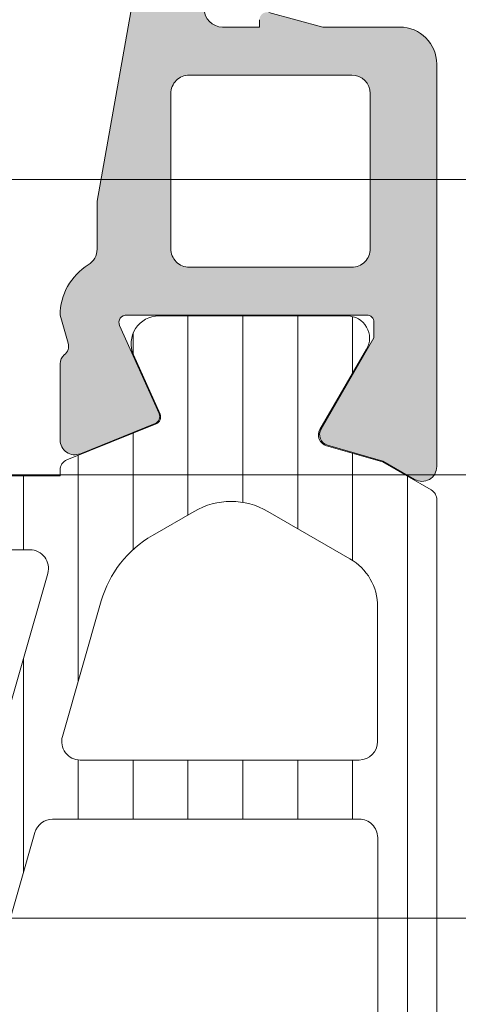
# Model space of a CAD drawing. Header units: millimetres. Extents: x 144573 to 336993, y 74252 to 247042.
# Tile 676 of 1056: x 218513 to 218525, y 198246 to 198273. Entities that reach past the tile are written whole.
import ezdxf

# ---------------------------------------------------------------- set-up
doc = ezdxf.new("R2010")
doc.units = ezdxf.units.MM
doc.layers.add('FASÁDA DETAILNÍ', color=255, linetype='Continuous', lineweight=0)
doc.layers.add('NOVA', color=255, linetype='Continuous', lineweight=0)

# ---------------------------------------------------------------- blocks, each defined once
blk = doc.blocks.new('A$C69D17D4D')
at = {"layer": 'FASÁDA DETAILNÍ'}
h = blk.add_hatch(dxfattribs=at)
h.set_pattern_fill('ANSI37', color=256, scale=0.625, angle=90, style=0)
h.set_pattern_definition([(135, (-4287.505250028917, 0), (-1.403165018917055, -1.403165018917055), []), (225, (-4287.505250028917, 0), (1.403165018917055, -1.403165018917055), [])])
edge = h.paths.add_edge_path()
edge.add_ellipse((-4611.618455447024, 24900.19755051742), major_axis=(-5.039467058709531, 0), ratio=1, start_angle=209.7917844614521, end_angle=265.03553873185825, ccw=False)
edge.add_ellipse((-4607.505370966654, 24902.55235072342), major_axis=(-0.3000000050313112, 0), ratio=1, start_angle=180.0006926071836, end_angle=209.7921729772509, ccw=False)
edge.add_line((-4607.20537096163, 24902.5523543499), (-4607.205367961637, 24902.01807034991))
edge.add_ellipse((-4607.50536772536, 24902.01806911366), major_axis=(-0.2999997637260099, 0), ratio=1, start_angle=89.99995487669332, end_angle=180.0002361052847, ccw=False)
edge.add_line((-4607.505367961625, 24901.71806934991), (-4609.055364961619, 24901.71806934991))
edge.add_ellipse((-4609.055357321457, 24901.41805870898), major_axis=(-0.3000106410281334, 0), ratio=1, start_angle=270.0014591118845, end_angle=359.9956760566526)
edge.add_line((-4609.355367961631, 24901.4180813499), (-4609.355378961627, 24900.01809934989))
edge.add_ellipse((-4609.655368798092, 24900.01810218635), major_axis=(-0.2999898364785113, 0), ratio=1, start_angle=90.00035074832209, end_angle=179.9994582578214, ccw=False)
edge.add_line((-4609.655366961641, 24899.71811234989), (-4611.355378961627, 24899.71811234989))
edge.add_ellipse((-4611.355371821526, 24900.01812249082), major_axis=(-0.3000101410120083, 0), ratio=1, start_angle=0.004419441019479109, end_angle=89.99863638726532, ccw=False)
edge.add_line((-4611.655381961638, 24900.01809934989), (-4611.655370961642, 24901.5819303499))
edge.add_ellipse((-4611.956530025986, 24901.61478737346), major_axis=(-0.3029461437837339, 0), ratio=1, start_angle=173.7735490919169, end_angle=283.483577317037)
edge.add_ellipse((-4620.661453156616, 24912.93075169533), major_axis=(-14.0007663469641, 0), ratio=1, start_angle=105.30173220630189, end_angle=128.075620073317, ccw=False)
edge.add_ellipse((-4616.854739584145, 24898.93851392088), major_axis=(-0.5004721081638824, 0), ratio=1, start_angle=-77.08239147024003, end_angle=39.80663436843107)
edge.add_line((-4617.239206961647, 24898.61811234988), (-4608.955927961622, 24898.61811234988))
edge.add_ellipse((-4608.955928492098, 24899.11811205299), major_axis=(-0.499999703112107, 0), ratio=1, start_angle=90.00006078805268, end_angle=150.0000196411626)
edge.add_line((-4608.522915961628, 24898.86811234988), (-4608.349709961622, 24899.1681123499))
edge.add_ellipse((-4607.916697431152, 24898.91811264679), major_axis=(-0.4999997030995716, 0), ratio=1, start_angle=270.0000607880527, end_angle=330.0000196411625, ccw=False)
edge.add_line((-4607.916697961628, 24899.4181123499), (-4606.28734996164, 24899.4181123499))
edge.add_ellipse((-4606.287349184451, 24898.41811299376), major_axis=(-0.9999993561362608, 0), ratio=1, start_angle=210.0503388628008, end_angle=270.0000445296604, ccw=False)
edge.add_ellipse((-4599.102968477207, 24902.57443977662), major_axis=(-7.300023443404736, 0), ratio=1, start_angle=30.05035458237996, end_angle=78.71444631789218)
edge.add_ellipse((-4600.918200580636, 24895.51810276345), major_axis=(-0.3999905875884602, 0), ratio=1, start_angle=165.1470247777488, end_angle=249.4981705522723)
edge.add_ellipse((-4598.544133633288, 24901.86720088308), major_axis=(-6.378448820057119, 0), ratio=1, start_angle=14.45259778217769, end_angle=69.4981254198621, ccw=False)
edge.add_line((-4604.720732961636, 24900.2752743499), (-4605.084319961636, 24901.6859813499))
edge.add_line((-4605.084319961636, 24901.6859813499), (-4605.294432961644, 24902.54868234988))
edge.add_ellipse((-4610.631055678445, 24901.218117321), major_axis=(-5.499995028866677, 0), ratio=1, start_angle=193.9999549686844, end_angle=270.0000342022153)
edge.add_line((-4610.631058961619, 24906.71811234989), (-4623.049086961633, 24906.71811234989))
edge.add_line((-4623.049086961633, 24906.71811234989), (-4624.412143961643, 24906.43049334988))
edge.add_ellipse((-4624.515376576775, 24906.91971968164), major_axis=(-0.499999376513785, 0), ratio=1, start_angle=40.28375159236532, end_angle=101.91530077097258, ccw=False)
edge.add_line((-4624.896801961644, 24906.59643334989), (-4626.470412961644, 24908.45304134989))
edge.add_ellipse((-4627.04255196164, 24907.96811184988), major_axis=(-0.7499997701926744, 0), ratio=1, start_angle=-139.7162938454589, end_angle=40.28370615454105)
edge.add_line((-4627.614690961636, 24907.48318234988), (-4625.655404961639, 24905.17153834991))
edge.add_ellipse((-4624.892553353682, 24905.81811051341), major_axis=(-0.999999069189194, 0), ratio=1, start_angle=40.2836986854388, end_angle=101.9152478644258)
edge.add_line((-4624.686088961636, 24904.83965734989), (-4622.892551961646, 24905.21811234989))
edge.add_line((-4622.892551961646, 24905.21811234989), (-4611.182350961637, 24905.21811234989))
h = blk.add_hatch(color=256, dxfattribs=at)
edge = h.paths.add_edge_path(flags=16)
edge.add_line((-4628.20522696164, 24899.3218973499), (-4628.20522696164, 24895.1221473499))
edge.add_ellipse((-4627.705227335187, 24895.12214697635), major_axis=(-0.4999996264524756, 0), ratio=1, start_angle=-4.280544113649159e-05, end_angle=90.00004280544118)
edge.add_line((-4627.70522696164, 24894.6221473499), (-4623.305202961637, 24894.6221473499))
edge.add_ellipse((-4623.30520258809, 24895.12214697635), major_axis=(-0.4999996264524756, 0), ratio=1, start_angle=89.99995719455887, end_angle=180.0000428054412)
edge.add_line((-4622.805202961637, 24895.1221473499), (-4622.805202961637, 24899.32189634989))
edge.add_ellipse((-4623.305203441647, 24899.32189586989), major_axis=(-0.5000004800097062, 0), ratio=1, start_angle=180.0000550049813, end_angle=269.9999449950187)
edge.add_line((-4623.305202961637, 24899.82189634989), (-4627.70522696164, 24899.8218973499))
edge.add_ellipse((-4627.705227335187, 24899.32189772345), major_axis=(-0.4999996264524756, 0), ratio=1, start_angle=-90.00004280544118, end_angle=4.280544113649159e-05)
edge = h.paths.add_edge_path()
edge.add_line((-4630.203607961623, 24896.40849334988), (-4629.003847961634, 24903.17149334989))
edge.add_arc((-4627.034596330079, 24902.82214898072), 1.999998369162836, 89.9999607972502, 169.9404098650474, ccw=False)
edge.add_line((-4627.034594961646, 24904.82214734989), (-4622.869621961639, 24904.82214734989))
edge.add_line((-4622.869621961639, 24904.82214734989), (-4621.151832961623, 24904.36186634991))
edge.add_arc((-4621.203596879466, 24904.16868129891), 0.1999999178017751, 1.4607539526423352e-05, 74.99996141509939, ccw=False)
edge.add_line((-4621.003596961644, 24904.1686813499), (-4621.003596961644, 24903.72214734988))
edge.add_arc((-4621.503596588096, 24903.72214697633), 0.4999996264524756, -90.00004280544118, 4.2805441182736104e-05, ccw=False)
edge.add_line((-4621.503596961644, 24903.22214734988), (-4626.803596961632, 24903.22214734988))
edge.add_arc((-4626.80359733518, 24902.72214772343), 0.4999996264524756, 89.99995719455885, 180.0000428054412)
edge.add_line((-4627.303596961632, 24902.72214734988), (-4627.303596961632, 24901.62189734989))
edge.add_arc((-4626.803596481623, 24901.6218978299), 0.5000004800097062, 180.0000550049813, 269.9999449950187)
edge.add_line((-4626.803596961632, 24901.12189734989), (-4625.803596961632, 24901.12189734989))
edge.add_line((-4625.803596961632, 24901.12189734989), (-4625.803596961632, 24901.3218973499))
edge.add_arc((-4625.603596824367, 24901.32189705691), 0.2000001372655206, 74.9999946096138, 179.9999160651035, ccw=False)
edge.add_line((-4625.551832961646, 24901.51508234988), (-4624.084444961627, 24901.12189634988))
edge.add_line((-4624.084444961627, 24901.12189634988), (-4622.003596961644, 24901.12189634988))
edge.add_arc((-4622.003597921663, 24900.12189538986), 1.000000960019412, 5.50049812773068e-05, 89.99994499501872, ccw=False)
edge.add_line((-4621.003596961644, 24900.12189634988), (-4621.003596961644, 24889.2223943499))
edge.add_arc((-4621.403597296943, 24889.22239409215), 0.400000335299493, -119.99991681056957, 3.6919009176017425e-05, ccw=False)
edge.add_line((-4621.60359696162, 24888.87598334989), (-4622.466444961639, 24889.3741493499))
edge.add_line((-4622.466444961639, 24889.3741493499), (-4623.958605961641, 24889.80201934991))
edge.add_arc((-4623.875914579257, 24890.09039815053), 0.3000003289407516, 149.8207587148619, 253.9999831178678, ccw=False)
edge.add_line((-4624.135251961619, 24890.24121034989), (-4622.703516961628, 24892.70682134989))
edge.add_line((-4622.703516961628, 24892.70682134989), (-4622.703516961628, 24893.12724034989))
edge.add_arc((-4622.895085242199, 24893.13073285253), 0.1916001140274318, 358.9555499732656, 452.5222218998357)
edge.add_line((-4622.90351696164, 24893.32214734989), (-4629.392955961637, 24893.32214734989))
edge.add_arc((-4629.411193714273, 24893.12298081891), 0.1999998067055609, 84.76799548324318, 204.1409481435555)
edge.add_line((-4629.593701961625, 24893.04118434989), (-4628.525380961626, 24890.65749934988))
edge.add_arc((-4628.707889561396, 24890.57570259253), 0.2000002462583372, -68.0262022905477, 24.140982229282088, ccw=False)
edge.add_line((-4628.633052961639, 24890.39023134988), (-4630.656280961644, 24889.57387134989))
edge.add_arc((-4630.805954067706, 24889.9448132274), 0.3999998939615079, 179.9999824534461, 291.9738178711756, ccw=False)
edge.add_line((-4631.205953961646, 24889.9448133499), (-4631.205954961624, 24892.00896034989))
edge.add_arc((-4630.905955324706, 24892.00896121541), 0.2999996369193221, 127.9049134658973, 180.0001653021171, ccw=False)
edge.add_arc((-4631.274565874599, 24892.48238077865), 0.3000002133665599, 307.9046525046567, 375.9998620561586)
edge.add_line((-4630.986186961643, 24892.56507134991), (-4631.203508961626, 24893.32296034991))
edge.add_arc((-4629.603509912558, 24893.32296078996), 1.599999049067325, 121.59239448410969, 180.0000157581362, ccw=False)
edge.add_arc((-4630.703641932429, 24895.11173283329), 0.499999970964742, 301.5923359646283, 359.9984549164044)
edge.add_line((-4630.20364196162, 24895.11171934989), (-4630.203607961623, 24896.40849334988))
h = blk.add_hatch(dxfattribs=at)
h.set_pattern_fill('ANSI31', color=256, scale=0.468, angle=45, style=0)
h.set_pattern_definition([(90, (-4287.505250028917, 0), (-1.4859, 3.33066907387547e-16), [])])
edge = h.paths.add_edge_path(flags=16)
edge.add_line((-4623.353470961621, 24886.7296343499), (-4625.576180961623, 24888.01299634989))
edge.add_ellipse((-4626.576053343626, 24886.28127138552), major_axis=(-1.999654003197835, 0), ratio=1, start_angle=239.9984985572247, end_angle=299.9999542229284)
edge.add_line((-4627.575878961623, 24888.01302334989), (-4628.705396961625, 24887.36089534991))
edge.add_ellipse((-4627.205393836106, 24884.76281514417), major_axis=(-3.000005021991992, 0), ratio=1, start_angle=300.0000135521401, end_angle=343.9999452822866)
edge.add_line((-4630.089182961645, 24885.5897313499), (-4631.141830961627, 24881.91870934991))
edge.add_ellipse((-4630.661199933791, 24881.780890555), major_axis=(-0.5000002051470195, 0), ratio=1, start_angle=-16.00000720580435, end_angle=90.00079895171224)
edge.add_line((-4630.661192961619, 24881.28089034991), (-4623.103439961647, 24881.2810003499))
edge.add_ellipse((-4623.10344979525, 24881.78100018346), major_axis=(-0.4999998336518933, 0), ratio=1, start_angle=90.00112684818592, end_angle=180.000821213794)
edge.add_line((-4622.603449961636, 24881.7810073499), (-4622.603505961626, 24885.4306563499))
edge.add_ellipse((-4624.103505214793, 24885.43061688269), major_axis=(-1.499999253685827, 0), ratio=1, start_angle=180.0015075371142, end_angle=239.9984727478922)
edge = h.paths.add_edge_path(flags=16)
edge.add_line((-4623.103421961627, 24879.68099834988), (-4631.406751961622, 24879.6808713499))
edge.add_ellipse((-4631.406743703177, 24879.18087106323), major_axis=(-0.5000002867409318, 0), ratio=1, start_angle=270.0009463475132, end_angle=344.0000560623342)
edge.add_line((-4631.887374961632, 24879.31868934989), (-4633.594301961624, 24873.36592734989))
edge.add_ellipse((-4633.113671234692, 24873.22810832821), major_axis=(-0.4999999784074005, 0), ratio=1, start_angle=-16.00004169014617, end_angle=90.00094802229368)
edge.add_line((-4633.113662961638, 24872.7281083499), (-4623.103308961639, 24872.72827834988))
edge.add_ellipse((-4623.103321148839, 24873.22827853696), major_axis=(-0.5000001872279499, 0), ratio=1, start_angle=90.00139654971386, end_angle=180.0008952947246)
edge.add_line((-4622.603320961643, 24873.22828634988), (-4622.60341096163, 24879.18100634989))
edge.add_ellipse((-4623.103411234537, 24879.180998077), major_axis=(-0.5000002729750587, 0), ratio=1, start_angle=180.0009480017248, end_angle=270.0012292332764)
edge = h.paths.add_edge_path(flags=16)
edge.add_line((-4633.652457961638, 24865.36397434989), (-4630.47606796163, 24863.53008534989))
edge.add_ellipse((-4628.976068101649, 24866.12816509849), major_axis=(-3.000002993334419, 0), ratio=1, start_angle=60.00003609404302, end_angle=120.0014917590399)
edge.add_line((-4627.475998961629, 24863.53012534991), (-4623.353115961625, 24865.9106203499))
edge.add_ellipse((-4624.103151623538, 24867.20963863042), major_axis=(-1.500000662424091, 0), ratio=1, start_angle=120.001558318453, end_angle=180.0015171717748)
edge.add_line((-4622.60315096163, 24867.2096783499), (-4622.603241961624, 24870.62829234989))
edge.add_ellipse((-4623.103241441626, 24870.62827886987), major_axis=(-0.4999994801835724, 0), ratio=1, start_angle=180.0015446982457, end_angle=270.0014346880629)
edge.add_line((-4623.103253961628, 24871.1282783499), (-4633.402568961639, 24871.12809734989))
edge.add_ellipse((-4633.402550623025, 24870.12809701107), major_axis=(-1.000000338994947, 0), ratio=1, start_angle=-89.99894927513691, end_angle=0.001527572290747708)
edge.add_line((-4634.402550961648, 24870.12807034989), (-4634.402457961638, 24866.66297234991))
edge.add_ellipse((-4632.902457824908, 24866.66301253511), major_axis=(-1.500000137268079, 0), ratio=1, start_angle=0.001534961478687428, end_angle=59.99999699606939)
edge = h.paths.add_edge_path()
edge.add_line((-4636.002325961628, 24863.51616834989), (-4636.002547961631, 24870.06923134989))
edge.add_arc((-4631.002550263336, 24870.06939821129), 4.999997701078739, 163.9999762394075, 180.0019120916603, ccw=False)
edge.add_line((-4635.80885596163, 24871.44758634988), (-4631.540244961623, 24886.33400434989))
edge.add_arc((-4632.020875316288, 24886.4718228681), 0.4999994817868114, 344.0000020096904, 450.0000739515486)
edge.add_line((-4632.020875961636, 24886.97182234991), (-4635.904249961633, 24886.97182234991))
edge.add_arc((-4635.90426996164, 24887.97182234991), 1.0000000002, 90.00114591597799, 270.00114591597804, ccw=False)
edge.add_line((-4635.904289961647, 24888.97182234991), (-4631.205953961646, 24888.97201034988))
edge.add_line((-4631.205953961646, 24888.97201034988), (-4631.205953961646, 24889.12806234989))
edge.add_arc((-4630.905953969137, 24889.12806292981), 0.2999999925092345, 111.97384587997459, 180.000110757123, ccw=False)
edge.add_line((-4631.018208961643, 24889.40626934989), (-4628.606306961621, 24890.37945634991))
edge.add_arc((-4628.681143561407, 24890.56492759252), 0.2000002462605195, 291.973797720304, 384.1409822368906)
edge.add_line((-4628.498634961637, 24890.64672434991), (-4629.215134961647, 24892.24540934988))
edge.add_arc((-4628.530729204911, 24892.55214761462), 0.7499997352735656, 89.99998141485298, 204.1410584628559, ccw=False)
edge.add_line((-4628.530728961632, 24893.3021473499), (-4623.423179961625, 24893.3021473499))
edge.add_arc((-4623.42318009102, 24892.7021475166), 0.5999998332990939, -30.142924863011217, 89.99998764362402, ccw=False)
edge.add_line((-4622.904314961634, 24892.40085234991), (-4624.165530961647, 24890.22889534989))
edge.add_arc((-4623.906098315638, 24890.07824707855), 0.3000003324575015, 149.8569693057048, 253.9999309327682)
edge.add_line((-4623.988789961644, 24889.78986834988), (-4622.474317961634, 24889.3556013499))
edge.add_line((-4622.474317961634, 24889.3556013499), (-4621.153545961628, 24888.5930533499))
edge.add_arc((-4621.303546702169, 24888.3332462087), 0.2999999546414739, -2.463304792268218, 59.99983168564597, ccw=False)
edge.add_line((-4621.003823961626, 24888.3203523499), (-4621.003823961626, 24864.33069834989))
edge.add_arc((-4621.303159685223, 24864.31074367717), 0.3000001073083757, -59.999852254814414, 3.8138762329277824, ccw=False)
edge.add_line((-4621.153158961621, 24864.0509363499), (-4622.473964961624, 24863.28836834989))
edge.add_line((-4622.473964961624, 24863.28836834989), (-4623.988435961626, 24862.85410134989))
edge.add_arc((-4623.905744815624, 24862.56572223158), 0.3000005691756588, 105.9999567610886, 210.1429183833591)
edge.add_line((-4624.165177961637, 24862.4150743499), (-4622.903961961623, 24860.2431183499))
edge.add_arc((-4623.422827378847, 24859.94182268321), 0.6000003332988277, -89.99996016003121, 30.14295235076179, ccw=False)
edge.add_line((-4623.422826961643, 24859.3418223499), (-4633.326426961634, 24859.3418223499))
edge.add_arc((-4633.326427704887, 24860.09182240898), 0.7500000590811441, 155.8589797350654, 270.00005678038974, ccw=False)
edge.add_line((-4634.010833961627, 24860.39856034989), (-4633.294333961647, 24861.99724534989))
edge.add_arc((-4633.476842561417, 24862.07904210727), 0.2000002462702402, 335.8590177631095, 428.026202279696)
edge.add_line((-4633.40200596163, 24862.26451334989), (-4635.814580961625, 24863.23797234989))
edge.add_arc((-4635.702326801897, 24863.51617820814), 0.2999991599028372, 180.0018827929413, 248.0262614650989, ccw=False)
for p, q in [((-5088.499921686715, 24897.00002419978), (-2229.500121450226, 24897.00001934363)), ((-4615.830871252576, 24889.00002341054), (-5088.499921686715, 24889.00002419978)), ((-5088.499921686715, 24877.00002420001), (-4615.830871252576, 24877.00002339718))]:
    blk.add_line(p, q, dxfattribs=at)
for points in [[(-4627.303596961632, 24901.62189734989, 0.414213), (-4626.803596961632, 24901.12189734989), (-4625.803596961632, 24901.12189734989), (-4625.803596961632, 24901.3218973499)], [(-4625.551832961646, 24901.51508234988), (-4624.084444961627, 24901.12189634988), (-4622.003596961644, 24901.12189634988), (-4622.003596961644, 24901.12189634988, -0.414213), (-4621.003596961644, 24900.12189634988), (-4621.003596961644, 24889.2223943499), (-4621.003596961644, 24889.2223943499, -0.57735), (-4621.60359696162, 24888.87598334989), (-4622.466444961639, 24889.3741493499), (-4623.958605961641, 24889.80201934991), (-4623.958605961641, 24889.80201934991, -0.488701), (-4624.135251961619, 24890.24121034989), (-4622.703516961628, 24892.70682134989), (-4622.703516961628, 24893.12724034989), (-4622.703516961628, 24893.12724034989, 0.432566), (-4622.90351696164, 24893.32214734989), (-4629.392955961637, 24893.32214734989), (-4629.392955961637, 24893.32214734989, 0.573708), (-4629.593701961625, 24893.04118434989), (-4628.525380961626, 24890.65749934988), (-4628.525380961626, 24890.65749934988, -0.425336), (-4628.633052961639, 24890.39023134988), (-4630.656280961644, 24889.57387134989), (-4630.656280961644, 24889.57387134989, -0.531563), (-4631.205953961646, 24889.9448133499), (-4631.205954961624, 24892.00896034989), (-4631.205954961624, 24892.00896034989, -0.231306), (-4631.090260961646, 24892.24567034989, 0.306185), (-4630.986186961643, 24892.56507134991), (-4631.203508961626, 24893.32296034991), (-4631.203508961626, 24893.32296034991, -0.260516), (-4630.441705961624, 24894.68583434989, 0.260509), (-4630.20364196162, 24895.11171934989), (-4630.203607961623, 24896.40849334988), (-4630.203607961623, 24896.40849334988), (-4629.003847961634, 24903.17149334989)], [(-4635.80885596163, 24871.44758634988), (-4631.540244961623, 24886.33400434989), (-4631.540244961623, 24886.33400434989, 0.498582), (-4632.020875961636, 24886.97182234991), (-4635.904249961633, 24886.97182234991)], [(-4635.904289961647, 24888.97182234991), (-4631.205953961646, 24888.97201034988), (-4631.205953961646, 24889.12806234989), (-4631.205953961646, 24889.12806234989, -0.305856), (-4631.018208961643, 24889.40626934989), (-4628.606306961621, 24890.37945634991), (-4628.606306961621, 24890.37945634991, 0.425336), (-4628.498634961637, 24890.64672434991), (-4629.215134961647, 24892.24540934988), (-4629.215134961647, 24892.24540934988, -0.543753), (-4628.530728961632, 24893.3021473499), (-4623.423179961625, 24893.3021473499), (-4623.423179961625, 24893.3021473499, -0.578182), (-4622.904314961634, 24892.40085234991), (-4624.165530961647, 24890.22889534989), (-4624.165530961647, 24890.22889534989, 0.488505), (-4623.988789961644, 24889.78986834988), (-4622.474317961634, 24889.3556013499), (-4621.153545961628, 24888.5930533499), (-4621.153545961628, 24888.5930533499, -0.279502), (-4621.003823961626, 24888.3203523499), (-4621.003823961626, 24864.33069834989)]]:
    blk.add_lwpolyline(points, format="xyb", dxfattribs=at)
at = {"layer": 'FASÁDA DETAILNÍ', "extrusion": (0, 0, -1)}
for points in [[(4628.20522696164, 24899.3218973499), (4628.20522696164, 24895.1221473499), (4628.20522696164, 24895.1221473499, -0.414214), (4627.70522696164, 24894.6221473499), (4623.305202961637, 24894.6221473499), (4623.305202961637, 24894.6221473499, -0.414214), (4622.805202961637, 24895.1221473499), (4622.805202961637, 24899.32189634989), (4622.805202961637, 24899.32189634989, -0.414213), (4623.305202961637, 24899.82189634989), (4627.70522696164, 24899.8218973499), (4627.70522696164, 24899.8218973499, -0.414214), (4628.20522696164, 24899.3218973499)], [(4623.353470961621, 24886.7296343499), (4625.576180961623, 24888.01299634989), (4625.576180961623, 24888.01299634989, -0.267956), (4627.575878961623, 24888.01302334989), (4628.705396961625, 24887.36089534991), (4628.705396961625, 24887.36089534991, -0.19438), (4630.089182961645, 24885.5897313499), (4631.141830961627, 24881.91870934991), (4631.141830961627, 24881.91870934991, -0.498586), (4630.661192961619, 24881.28089034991), (4623.103439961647, 24881.2810003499), (4623.103439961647, 24881.2810003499, -0.414212), (4622.603449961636, 24881.7810073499), (4622.603505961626, 24885.4306563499), (4622.603505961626, 24885.4306563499, -0.267935), (4623.353470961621, 24886.7296343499)], [(4623.103421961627, 24879.68099834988), (4631.406751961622, 24879.6808713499), (4631.406751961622, 24879.6808713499, -0.334591), (4631.887374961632, 24879.31868934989), (4633.594301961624, 24873.36592734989), (4633.594301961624, 24873.36592734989, -0.498587), (4633.113662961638, 24872.7281083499), (4623.103308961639, 24872.72827834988), (4623.103308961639, 24872.72827834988, -0.414211), (4622.603320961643, 24873.22828634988), (4622.60341096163, 24879.18100634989), (4622.60341096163, 24879.18100634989, -0.414215), (4623.103421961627, 24879.68099834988)]]:
    blk.add_lwpolyline(points, format="xyb", close=True, dxfattribs=at)

msp = doc.modelspace()

# ---------------------------------------------------------------- block references
at = {"layer": 'NOVA', "ltscale": 300}
msp.add_blockref('A$C69D17D4D', (223144.9987451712, 173371.2585875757), dxfattribs=at)

doc.saveas('drawing.dxf')
